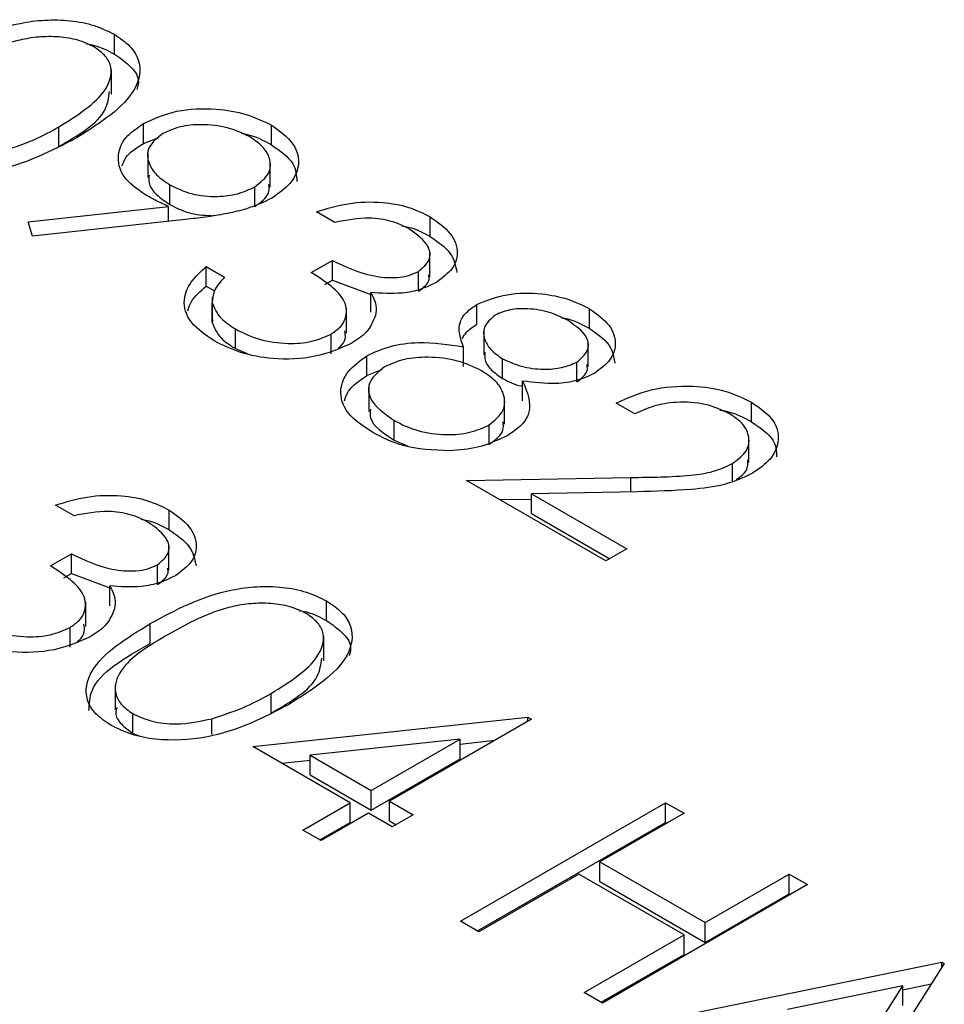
# Model space of a CAD drawing. Header units: inches. Extents: x 1802 to 2468, y -253 to -72.
# Tile 466 of 570: x 2222.97 to 2223.353, y -87.32 to -86.912. Entities that reach past the tile are written whole.
import ezdxf

# ---------------------------------------------------------------- set-up
doc = ezdxf.new("R2010")
doc.units = ezdxf.units.IN
doc.header["$LTSCALE"] = 0.5
doc.header["$MEASUREMENT"] = 0
doc.layers.add('DST-M-S', color=53, linetype='Continuous')

msp = doc.modelspace()

# ---------------------------------------------------------------- linework, layer by layer
at = {"layer": 'DST-M-S', "linetype": 'Continuous', "lineweight": 25}
for p, q in [((2223.00957, -86.92661), (2223.00957, -86.91844)), ((2223.00835, -86.94324), (2223.00835, -86.93303)), ((2223.02157, -86.96354), (2223.02157, -86.95538)), ((2223.07457, -86.96413), (2223.07457, -86.95597)), ((2222.98664, -86.96487), (2222.98664, -86.9567)), ((2223.02157, -86.96354), (2223.02798, -86.96118)), ((2223.02338, -86.96745), (2223.02338, -86.97765)), ((2223.07408, -86.98166), (2223.07408, -86.97146)), ((2223.03253, -86.98885), (2223.03253, -86.98068)), ((2223.06768, -86.98967), (2223.06768, -86.98151)), ((2222.97391, -86.99596), (2223.03199, -86.98967)), ((2223.03199, -86.99582), (2223.03199, -86.98967)), ((2223.10086, -86.99627), (2223.09325, -86.99187)), ((2222.97576, -87.00192), (2222.97391, -86.99596)), ((2223.0401, -86.99494), (2222.97576, -87.00192)), ((2223.14026, -87.00206), (2223.14026, -86.99389)), ((2223.14006, -87.01896), (2223.14006, -87.00875)), ((2223.09107, -87.01699), (2223.09978, -87.01197)), ((2223.09978, -87.02013), (2223.09978, -87.01197)), ((2223.04756, -87.01448), (2223.05517, -87.01888)), ((2223.04756, -87.02264), (2223.04756, -87.01448)), ((2223.13542, -87.02468), (2223.13542, -87.01651)), ((2223.09667, -87.02192), (2223.09978, -87.02013)), ((2223.09978, -87.02013), (2223.11563, -87.02609)), ((2223.04756, -87.02264), (2223.05097, -87.02462)), ((2223.11563, -87.03345), (2223.11563, -87.02528)), ((2223.05001, -87.02734), (2223.05001, -87.03755)), ((2223.05009, -87.03765), (2223.05009, -87.02948)), ((2223.10568, -87.0421), (2223.10568, -87.03189)), ((2223.15959, -87.03835), (2223.15959, -87.03019)), ((2223.20623, -87.04014), (2223.20623, -87.03198)), ((2223.05029, -87.03654), (2223.05009, -87.03765)), ((2223.05968, -87.04848), (2223.05968, -87.04032)), ((2223.16245, -87.04078), (2223.16245, -87.05099)), ((2223.09923, -87.05059), (2223.09923, -87.04243)), ((2223.20558, -87.05602), (2223.20558, -87.04581)), ((2223.05968, -87.04848), (2223.06451, -87.05055)), ((2223.154, -87.05589), (2223.154, -87.04772)), ((2223.114, -87.05965), (2223.114, -87.05148)), ((2223.17021, -87.0608), (2223.17021, -87.05263)), ((2223.114, -87.05965), (2223.1203, -87.05712)), ((2223.20098, -87.06219), (2223.20098, -87.05402)), ((2223.17851, -87.07004), (2223.17851, -87.06187)), ((2223.1148, -87.06427), (2223.1148, -87.07448)), ((2223.17099, -87.07972), (2223.17099, -87.06952)), ((2223.22488, -87.0754), (2223.21726, -87.071)), ((2223.27322, -87.07881), (2223.27322, -87.07065)), ((2223.12531, -87.08637), (2223.12531, -87.0782)), ((2223.16459, -87.08822), (2223.16459, -87.08006)), ((2223.12531, -87.08637), (2223.13104, -87.0888)), ((2223.27213, -87.09556), (2223.27213, -87.08535)), ((2223.26533, -87.10331), (2223.26533, -87.096)), ((2223.15526, -87.10303), (2223.22328, -87.10175)), ((2223.22328, -87.10772), (2223.22328, -87.10175)), ((2223.21291, -87.13631), (2223.15526, -87.10303)), ((2223.16896, -87.11094), (2223.18213, -87.11069)), ((2223.22602, -87.10767), (2223.18213, -87.10849)), ((2223.18213, -87.10849), (2223.22162, -87.13129)), ((2223.18213, -87.11666), (2223.18213, -87.10849)), ((2222.99289, -87.11763), (2222.98528, -87.11323)), ((2223.03229, -87.12342), (2223.03229, -87.11525)), ((2223.18213, -87.11666), (2223.21454, -87.13537)), ((2223.03209, -87.14032), (2223.03209, -87.13011)), ((2223.22162, -87.13129), (2223.21291, -87.13631)), ((2222.9831, -87.13835), (2222.99181, -87.13333)), ((2222.99181, -87.14149), (2222.99181, -87.13333)), ((2223.02745, -87.14604), (2223.02745, -87.13787)), ((2222.9887, -87.14329), (2222.99181, -87.14149)), ((2222.99181, -87.14149), (2223.00766, -87.14745)), ((2223.00766, -87.15481), (2223.00766, -87.14665)), ((2222.99771, -87.16346), (2222.99771, -87.15325)), ((2223.09741, -87.16101), (2223.09741, -87.15285)), ((2222.99126, -87.17195), (2222.99126, -87.16379)), ((2223.02441, -87.1704), (2223.02441, -87.16224)), ((2223.0962, -87.17764), (2223.0962, -87.16744)), ((2223.00984, -87.18772), (2223.00984, -87.19793)), ((2223.07448, -87.19927), (2223.07448, -87.19111)), ((2223.01717, -87.20763), (2223.01717, -87.19947)), ((2223.04994, -87.20817), (2223.04994, -87.20157)), ((2223.06687, -87.21309), (2223.18063, -87.20089)), ((2223.18218, -87.20178), (2223.12344, -87.23569)), ((2223.18063, -87.20089), (2223.18218, -87.20178)), ((2223.18063, -87.20268), (2223.18063, -87.20089)), ((2223.01717, -87.20763), (2223.01984, -87.20865)), ((2223.15267, -87.21002), (2223.09053, -87.2167)), ((2223.11582, -87.2313), (2223.15267, -87.21002)), ((2223.15267, -87.21819), (2223.15267, -87.21002)), ((2223.15267, -87.21205), (2223.16706, -87.21051)), ((2223.10712, -87.23632), (2223.06687, -87.21309)), ((2223.09053, -87.2167), (2223.11582, -87.2313)), ((2223.09053, -87.22486), (2223.09053, -87.2167)), ((2223.0788, -87.21997), (2223.09053, -87.21871)), ((2223.11582, -87.23946), (2223.15267, -87.21819)), ((2223.09053, -87.22486), (2223.11582, -87.23946)), ((2223.11582, -87.23946), (2223.11582, -87.2313)), ((2223.08754, -87.24763), (2223.10712, -87.23632)), ((2223.10712, -87.24449), (2223.10712, -87.23632)), ((2223.12344, -87.23569), (2223.13323, -87.24135)), ((2223.12344, -87.24386), (2223.12344, -87.23569)), ((2223.15281, -87.28531), (2223.23766, -87.23632)), ((2223.23766, -87.23632), (2223.24528, -87.24072)), ((2223.23766, -87.24449), (2223.23766, -87.23632)), ((2223.11473, -87.24072), (2223.09515, -87.25202)), ((2223.12452, -87.24637), (2223.11473, -87.24072)), ((2223.13323, -87.24135), (2223.12452, -87.24637)), ((2223.24528, -87.24072), (2223.21046, -87.26081)), ((2223.09461, -87.25171), (2223.10712, -87.24449)), ((2223.12344, -87.24386), (2223.12615, -87.24543)), ((2223.15988, -87.28939), (2223.23766, -87.24449)), ((2223.23766, -87.24449), (2223.2382, -87.2448)), ((2223.09515, -87.25202), (2223.08754, -87.24763)), ((2223.21046, -87.26081), (2223.25398, -87.28593)), ((2223.21046, -87.26898), (2223.21046, -87.26081)), ((2223.20176, -87.26584), (2223.16042, -87.2897)), ((2223.24528, -87.29096), (2223.20176, -87.26584)), ((2223.21046, -87.26898), (2223.25398, -87.2941)), ((2223.25398, -87.28593), (2223.28879, -87.26584)), ((2223.28879, -87.26584), (2223.29641, -87.27023)), ((2223.28879, -87.274), (2223.28879, -87.26584)), ((2223.29641, -87.27023), (2223.21155, -87.31922)), ((2223.25398, -87.2941), (2223.28879, -87.274)), ((2223.28879, -87.274), (2223.28933, -87.27432)), ((2223.16042, -87.2897), (2223.15281, -87.28531)), ((2223.25398, -87.2941), (2223.25398, -87.28593)), ((2223.20394, -87.31482), (2223.24528, -87.29096)), ((2223.24528, -87.29912), (2223.24528, -87.29096)), ((2223.21101, -87.31891), (2223.24528, -87.29912)), ((2223.22678, -87.32801), (2223.35189, -87.30226)), ((2223.35189, -87.30226), (2223.35297, -87.30289)), ((2223.35189, -87.3046), (2223.35189, -87.30226)), ((2223.35297, -87.30289), (2223.30728, -87.37448)), ((2223.33581, -87.31208), (2223.28803, -87.32192)), ((2223.31835, -87.33942), (2223.33581, -87.31208)), ((2223.33581, -87.31374), (2223.3476, -87.31131)), ((2223.33581, -87.32024), (2223.33581, -87.31208)), ((2223.21155, -87.31922), (2223.20394, -87.31482))]:
    msp.add_line(p, q, dxfattribs=at)
for points, knots in [([(2222.93656, -86.92783), (2222.94702, -86.92217), (2222.96011, -86.91509), (2222.98077, -86.9123), (2222.99134, -86.91255), (2223.00152, -86.9145), (2223.00689, -86.91713), (2223.00957, -86.91844)], [0, 0, 0, 0, 0.498702, 0.624177, 0.749467, 0.874745, 1, 1, 1, 1]), ([(2223.00112, -86.92361), (2222.99898, -86.9226), (2222.9947, -86.92058), (2222.98656, -86.91933), (2222.97827, -86.91936), (2222.96232, -86.92208), (2222.95226, -86.92771), (2222.94421, -86.93221)], [0, 0, 0, 0, 0.125139, 0.250418, 0.375519, 0.500847, 1, 1, 1, 1]), ([(2223.00957, -86.91844), (2223.01187, -86.92), (2223.01646, -86.92311), (2223.02114, -86.93093), (2223.01845, -86.94572), (2223.00391, -86.95496), (2222.99422, -86.96112)], [0, 0, 0, 0, 0.1256, 0.251197, 0.500581, 1, 1, 1, 1]), ([(2222.98664, -86.9567), (2222.9942, -86.95197), (2223.00553, -86.94489), (2223.00926, -86.93357), (2223.00633, -86.92733), (2223.00286, -86.92485), (2223.00112, -86.92361)], [0, 0, 0, 0, 0.500072, 0.749021, 0.874598, 1, 1, 1, 1]), ([(2222.99808, -86.92237), (2222.99913, -86.92256), (2223.00353, -86.92335), (2223.00696, -86.9252), (2223.00957, -86.92661)], [0, 0, 0, 0, 0.237776, 1, 1, 1, 1]), ([(2223.00957, -86.92661), (2223.01181, -86.92816), (2223.01629, -86.93128), (2223.02016, -86.93651), (2223.01928, -86.93988), (2223.01893, -86.94123)], [0, 0, 0, 0, 0.375879, 0.751748, 1, 1, 1, 1]), ([(2222.98664, -86.96487), (2222.99469, -86.96015), (2223.00592, -86.95357), (2223.00724, -86.94467), (2223.00761, -86.94215)], [0, 0, 0, 0, 0.717337, 1, 1, 1, 1]), ([(2223.02157, -86.95538), (2223.02595, -86.95338), (2223.03471, -86.94939), (2223.05072, -86.94881), (2223.06451, -86.95114), (2223.07122, -86.95436), (2223.07457, -86.95597)], [0, 0, 0, 0, 0.279538, 0.558851, 0.779452, 1, 1, 1, 1]), ([(2223.02242, -86.98489), (2223.01905, -86.98248), (2223.0123, -86.97765), (2223.01044, -86.96885), (2223.01344, -86.96097), (2223.01886, -86.95724), (2223.02157, -86.95538)], [0, 0, 0, 0, 0.2798143, 0.5594885, 0.7796351, 1, 1, 1, 1]), ([(2223.06547, -86.96077), (2223.06257, -86.95939), (2223.05677, -86.95663), (2223.04627, -86.95551), (2223.03653, -86.95632), (2223.03192, -86.95846), (2223.02961, -86.95953)], [0, 0, 0, 0, 0.280092, 0.560011, 0.780131, 1, 1, 1, 1]), ([(2223.07457, -86.95597), (2223.07797, -86.95846), (2223.08477, -86.96343), (2223.0866, -86.97248), (2223.08295, -86.98043), (2223.07751, -86.98428), (2223.07479, -86.9862)], [0, 0, 0, 0, 0.27973, 0.559163, 0.779612, 1, 1, 1, 1]), ([(2222.96209, -86.96716), (2222.96709, -86.96553), (2222.97601, -86.96261), (2222.98339, -86.95851), (2222.98664, -86.9567)], [0, 0, 0, 0, 0.559599, 1, 1, 1, 1]), ([(2223.02961, -86.95953), (2223.02734, -86.96134), (2223.02279, -86.96496), (2223.02329, -86.97138), (2223.02659, -86.97675), (2223.03055, -86.97937), (2223.03253, -86.98068)], [0, 0, 0, 0, 0.278472, 0.558424, 0.779098, 1, 1, 1, 1]), ([(2223.06203, -86.95939), (2223.06272, -86.9595), (2223.06758, -86.9603), (2223.07134, -86.96236), (2223.07457, -86.96413)], [0, 0, 0, 0, 0.141973, 1, 1, 1, 1]), ([(2222.99422, -86.96112), (2222.98356, -86.96672), (2222.96758, -86.97513), (2222.94198, -86.97659), (2222.92846, -86.97391), (2222.92306, -86.97126), (2222.92036, -86.96994)], [0, 0, 0, 0, 0.499407, 0.748743, 0.874372, 1, 1, 1, 1]), ([(2223.01283, -86.97291), (2223.01321, -86.97171), (2223.01437, -86.96812), (2223.01869, -86.96538), (2223.02157, -86.96354)], [0, 0, 0, 0, 0.333113, 1, 1, 1, 1]), ([(2223.06768, -86.98151), (2223.06994, -86.97975), (2223.07445, -86.97623), (2223.07429, -86.96995), (2223.07128, -86.96463), (2223.06741, -86.96205), (2223.06547, -86.96077)], [0, 0, 0, 0, 0.278722, 0.558569, 0.779171, 1, 1, 1, 1]), ([(2223.07457, -86.96413), (2223.07813, -86.96661), (2223.08452, -86.97106), (2223.08494, -86.97679), (2223.08513, -86.97932)], [0, 0, 0, 0, 0.5580383, 1, 1, 1, 1]), ([(2223.02398, -86.97664), (2223.02385, -86.97773), (2223.02352, -86.98056), (2223.02671, -86.98493), (2223.03059, -86.98754), (2223.03253, -86.98885)], [0, 0, 0, 0, 0.240625, 0.620116, 1, 1, 1, 1]), ([(2223.06768, -86.98967), (2223.07012, -86.98793), (2223.07389, -86.98522), (2223.0736, -86.98184), (2223.07349, -86.98063)], [0, 0, 0, 0, 0.644262, 1, 1, 1, 1]), ([(2223.03253, -86.98068), (2223.03536, -86.98207), (2223.04101, -86.98485), (2223.05148, -86.98586), (2223.06095, -86.98472), (2223.06544, -86.98258), (2223.06768, -86.98151)], [0, 0, 0, 0, 0.280319, 0.55953, 0.779753, 1, 1, 1, 1]), ([(2223.03199, -86.98967), (2223.03013, -86.98883), (2223.02681, -86.98732), (2223.02376, -86.98564), (2223.02242, -86.98489)], [0, 0, 0, 0, 0.559944, 1, 1, 1, 1]), ([(2223.07479, -86.9862), (2223.0714, -86.9878), (2223.06582, -86.99043), (2223.0565, -86.9926), (2223.04839, -86.99397), (2223.04286, -86.99462), (2223.0401, -86.99494)], [0, 0, 0, 0, 0.339295, 0.559425, 0.779695, 1, 1, 1, 1]), ([(2223.09325, -86.99187), (2223.09749, -86.99055), (2223.10596, -86.98792), (2223.11965, -86.9875), (2223.13164, -86.98963), (2223.13739, -86.99247), (2223.14026, -86.99389)], [0, 0, 0, 0, 0.280288, 0.55968, 0.779747, 1, 1, 1, 1]), ([(2223.03253, -86.98885), (2223.03535, -86.99029), (2223.04061, -86.99298), (2223.04756, -86.99333), (2223.05077, -86.99349)], [0, 0, 0, 0, 0.537306, 1, 1, 1, 1]), ([(2223.13166, -86.99898), (2223.12928, -86.9978), (2223.12452, -86.99546), (2223.11327, -86.99386), (2223.10557, -86.99535), (2223.10086, -86.99627)], [0, 0, 0, 0, 0.280636, 0.560364, 1, 1, 1, 1]), ([(2223.14026, -86.99389), (2223.14333, -86.99609), (2223.14946, -87.00048), (2223.15223, -87.00837), (2223.15005, -87.01566), (2223.14535, -87.01917), (2223.143, -87.02093)], [0, 0, 0, 0, 0.280085, 0.5598683, 0.7800992, 1, 1, 1, 1]), ([(2223.12857, -86.99768), (2223.12948, -86.99783), (2223.134, -86.99859), (2223.13748, -87.00052), (2223.14026, -87.00206)], [0, 0, 0, 0, 0.199798, 1, 1, 1, 1]), ([(2223.13542, -87.01651), (2223.13721, -87.01498), (2223.14081, -87.01191), (2223.13981, -87.00498), (2223.13475, -87.00125), (2223.13166, -86.99898)], [0, 0, 0, 0, 0.278859, 0.5600742, 1, 1, 1, 1]), ([(2223.14026, -87.00206), (2223.14342, -87.00425), (2223.14965, -87.00858), (2223.15078, -87.01417), (2223.15133, -87.01692)], [0, 0, 0, 0, 0.50696, 1, 1, 1, 1]), ([(2223.09978, -87.01197), (2223.10501, -87.01448), (2223.11287, -87.01824), (2223.12487, -87.01943), (2223.1315, -87.01838), (2223.13411, -87.01713), (2223.13542, -87.01651)], [0, 0, 0, 0, 0.499418, 0.749016, 0.874544, 1, 1, 1, 1]), ([(2223.05084, -87.04526), (2223.04729, -87.04282), (2223.04019, -87.03794), (2223.03752, -87.02887), (2223.04076, -87.02084), (2223.04529, -87.0166), (2223.04756, -87.01448)], [0, 0, 0, 0, 0.279886, 0.558979, 0.779263, 1, 1, 1, 1]), ([(2223.09923, -87.04243), (2223.10059, -87.0415), (2223.1033, -87.03965), (2223.10601, -87.03503), (2223.10542, -87.02626), (2223.09681, -87.0207), (2223.09107, -87.01699)], [0, 0, 0, 0, 0.125587, 0.251191, 0.500605, 1, 1, 1, 1]), ([(2223.05517, -87.01888), (2223.05348, -87.02075), (2223.05047, -87.02409), (2223.05021, -87.02784), (2223.05009, -87.02948)], [0, 0, 0, 0, 0.560694, 1, 1, 1, 1]), ([(2223.143, -87.02093), (2223.1409, -87.02198), (2223.13671, -87.02408), (2223.12714, -87.02608), (2223.11999, -87.02558), (2223.11563, -87.02528)], [0, 0, 0, 0, 0.280508, 0.560792, 1, 1, 1, 1]), ([(2223.13542, -87.02468), (2223.13745, -87.02315), (2223.14022, -87.02109), (2223.13973, -87.0186), (2223.1396, -87.01795)], [0, 0, 0, 0, 0.735871, 1, 1, 1, 1]), ([(2223.03998, -87.03278), (2223.04036, -87.03156), (2223.0415, -87.02788), (2223.04513, -87.02474), (2223.04756, -87.02264)], [0, 0, 0, 0, 0.331479, 1, 1, 1, 1]), ([(2223.11563, -87.02528), (2223.11658, -87.02702), (2223.11827, -87.03012), (2223.1178, -87.03335), (2223.11759, -87.03477)], [0, 0, 0, 0, 0.5597945, 1, 1, 1, 1]), ([(2223.15959, -87.03019), (2223.16359, -87.02858), (2223.1716, -87.02534), (2223.18565, -87.02532), (2223.19752, -87.02769), (2223.20333, -87.03055), (2223.20623, -87.03198)], [0, 0, 0, 0, 0.278806, 0.558457, 0.77916, 1, 1, 1, 1]), ([(2223.05009, -87.02948), (2223.051, -87.03177), (2223.05264, -87.03587), (2223.05752, -87.03895), (2223.05968, -87.04032)], [0, 0, 0, 0, 0.558748, 1, 1, 1, 1]), ([(2223.154, -87.04772), (2223.15277, -87.04423), (2223.15106, -87.03934), (2223.15497, -87.03336), (2223.15805, -87.03124), (2223.15959, -87.03019)], [0, 0, 0, 0, 0.557752, 0.778932, 1, 1, 1, 1]), ([(2223.1971, -87.03675), (2223.19472, -87.03555), (2223.18997, -87.03316), (2223.18138, -87.03181), (2223.17305, -87.03204), (2223.16907, -87.03378), (2223.16709, -87.03465)], [0, 0, 0, 0, 0.280651, 0.560566, 0.78062, 1, 1, 1, 1]), ([(2223.20623, -87.03198), (2223.20924, -87.03414), (2223.21526, -87.03848), (2223.2176, -87.04629), (2223.2153, -87.05343), (2223.21064, -87.05687), (2223.20831, -87.05859)], [0, 0, 0, 0, 0.279929, 0.559623, 0.779946, 1, 1, 1, 1]), ([(2223.05009, -87.03765), (2223.051, -87.03994), (2223.05264, -87.04403), (2223.05752, -87.04712), (2223.05968, -87.04848)], [0, 0, 0, 0, 0.558748, 1, 1, 1, 1]), ([(2223.11759, -87.03477), (2223.11662, -87.03721), (2223.11489, -87.04157), (2223.10981, -87.04492), (2223.10758, -87.0464)], [0, 0, 0, 0, 0.559419, 1, 1, 1, 1]), ([(2223.16709, -87.03465), (2223.16531, -87.03623), (2223.16175, -87.03938), (2223.16252, -87.04476), (2223.16523, -87.0493), (2223.16855, -87.05152), (2223.17021, -87.05263)], [0, 0, 0, 0, 0.277721, 0.558224, 0.779072, 1, 1, 1, 1]), ([(2223.19464, -87.03569), (2223.19549, -87.03585), (2223.19995, -87.03669), (2223.20342, -87.0386), (2223.20623, -87.04014)], [0, 0, 0, 0, 0.190359, 1, 1, 1, 1]), ([(2223.20098, -87.05402), (2223.20271, -87.0525), (2223.20617, -87.04945), (2223.20556, -87.04259), (2223.20031, -87.03897), (2223.1971, -87.03675)], [0, 0, 0, 0, 0.278971, 0.559919, 1, 1, 1, 1]), ([(2223.05968, -87.04032), (2223.06282, -87.0419), (2223.06908, -87.04507), (2223.0806, -87.04663), (2223.09147, -87.04592), (2223.09664, -87.04359), (2223.09923, -87.04243)], [0, 0, 0, 0, 0.280599, 0.560151, 0.780303, 1, 1, 1, 1]), ([(2223.10221, -87.04828), (2223.10247, -87.04809), (2223.104, -87.04695), (2223.10549, -87.04444), (2223.10509, -87.04216), (2223.10491, -87.04109)], [0, 0, 0, 0, 0.095862, 0.573701, 1, 1, 1, 1]), ([(2223.15358, -87.04426), (2223.15408, -87.04337), (2223.15531, -87.04115), (2223.15799, -87.0394), (2223.15959, -87.03835)], [0, 0, 0, 0, 0.403371, 1, 1, 1, 1]), ([(2223.20623, -87.04014), (2223.20934, -87.04231), (2223.21534, -87.04648), (2223.21621, -87.05188), (2223.21662, -87.05447)], [0, 0, 0, 0, 0.518201, 1, 1, 1, 1]), ([(2223.10758, -87.0464), (2223.1028, -87.04845), (2223.09325, -87.05256), (2223.07614, -87.05324), (2223.06146, -87.05051), (2223.05438, -87.04701), (2223.05084, -87.04526)], [0, 0, 0, 0, 0.279304, 0.5588383, 0.779277, 1, 1, 1, 1]), ([(2223.114, -87.05148), (2223.11712, -87.05001), (2223.12334, -87.04706), (2223.13784, -87.04527), (2223.14787, -87.04679), (2223.154, -87.04772)], [0, 0, 0, 0, 0.279987, 0.559901, 1, 1, 1, 1]), ([(2223.11652, -87.08318), (2223.11267, -87.08066), (2223.10499, -87.07564), (2223.10231, -87.06615), (2223.10552, -87.05764), (2223.11117, -87.05354), (2223.114, -87.05148)], [0, 0, 0, 0, 0.280545, 0.559269, 0.779816, 1, 1, 1, 1]), ([(2223.1617, -87.05776), (2223.15846, -87.05619), (2223.15199, -87.05304), (2223.14022, -87.05173), (2223.12924, -87.05248), (2223.12398, -87.05484), (2223.12136, -87.05603)], [0, 0, 0, 0, 0.280283, 0.560138, 0.780298, 1, 1, 1, 1]), ([(2223.16288, -87.04996), (2223.16281, -87.05106), (2223.16264, -87.05362), (2223.16531, -87.05747), (2223.16858, -87.05969), (2223.17021, -87.0608)], [0, 0, 0, 0, 0.27321, 0.636539, 1, 1, 1, 1]), ([(2223.17021, -87.05263), (2223.1727, -87.05379), (2223.17768, -87.05611), (2223.18657, -87.05727), (2223.19488, -87.05659), (2223.19895, -87.05488), (2223.20098, -87.05402)], [0, 0, 0, 0, 0.280237, 0.560145, 0.780435, 1, 1, 1, 1]), ([(2223.12136, -87.05603), (2223.11901, -87.05794), (2223.1143, -87.06176), (2223.11467, -87.0706), (2223.12127, -87.07532), (2223.12531, -87.0782)], [0, 0, 0, 0, 0.279833, 0.560198, 1, 1, 1, 1]), ([(2223.16459, -87.08006), (2223.16691, -87.07814), (2223.17156, -87.0743), (2223.17113, -87.0676), (2223.16792, -87.0619), (2223.16377, -87.05914), (2223.1617, -87.05776)], [0, 0, 0, 0, 0.278303, 0.558509, 0.779146, 1, 1, 1, 1]), ([(2223.20098, -87.06219), (2223.20291, -87.06067), (2223.20571, -87.05846), (2223.20523, -87.05583), (2223.20508, -87.055)], [0, 0, 0, 0, 0.687732, 1, 1, 1, 1]), ([(2223.1048, -87.07009), (2223.10521, -87.06872), (2223.1064, -87.06476), (2223.111, -87.06167), (2223.114, -87.05965)], [0, 0, 0, 0, 0.346375, 1, 1, 1, 1]), ([(2223.17021, -87.0608), (2223.17259, -87.06213), (2223.1751, -87.06353), (2223.17835, -87.06395), (2223.17851, -87.06397)], [0, 0, 0, 0, 0.95106, 1, 1, 1, 1]), ([(2223.17851, -87.06187), (2223.1804, -87.06633), (2223.18305, -87.07255), (2223.17836, -87.08033), (2223.17436, -87.08302), (2223.17236, -87.08436)], [0, 0, 0, 0, 0.558271, 0.779089, 1, 1, 1, 1]), ([(2223.20831, -87.05859), (2223.206, -87.0597), (2223.20139, -87.06192), (2223.19068, -87.06346), (2223.18312, -87.06247), (2223.17851, -87.06187)], [0, 0, 0, 0, 0.280159, 0.560243, 1, 1, 1, 1]), ([(2223.21726, -87.071), (2223.22188, -87.0689), (2223.23111, -87.06472), (2223.24778, -87.06345), (2223.26265, -87.06551), (2223.2697, -87.06893), (2223.27322, -87.07065)], [0, 0, 0, 0, 0.280029, 0.559515, 0.779668, 1, 1, 1, 1]), ([(2223.11555, -87.07346), (2223.11542, -87.0747), (2223.11491, -87.07961), (2223.12086, -87.08348), (2223.12531, -87.08637)], [0, 0, 0, 0, 0.2520265, 1, 1, 1, 1]), ([(2223.26413, -87.07544), (2223.26093, -87.07394), (2223.25455, -87.07094), (2223.24271, -87.07022), (2223.23254, -87.07201), (2223.22744, -87.07427), (2223.22488, -87.0754)], [0, 0, 0, 0, 0.279699, 0.558847, 0.779176, 1, 1, 1, 1]), ([(2223.26014, -87.07391), (2223.26081, -87.074), (2223.26593, -87.0747), (2223.26983, -87.0769), (2223.27322, -87.07881)], [0, 0, 0, 0, 0.131317, 1, 1, 1, 1]), ([(2223.27322, -87.07065), (2223.27665, -87.07303), (2223.2835, -87.07781), (2223.28499, -87.08664), (2223.2817, -87.09442), (2223.27632, -87.09814), (2223.27363, -87.10001)], [0, 0, 0, 0, 0.2798903, 0.5592237, 0.7795824, 1, 1, 1, 1]), ([(2223.12531, -87.0782), (2223.12843, -87.07977), (2223.13466, -87.08291), (2223.14616, -87.0844), (2223.1569, -87.08354), (2223.16203, -87.08122), (2223.16459, -87.08006)], [0, 0, 0, 0, 0.280602, 0.559962, 0.78018, 1, 1, 1, 1]), ([(2223.26533, -87.096), (2223.2676, -87.09428), (2223.27214, -87.09084), (2223.27251, -87.08464), (2223.26985, -87.07929), (2223.26603, -87.07673), (2223.26413, -87.07544)], [0, 0, 0, 0, 0.279126, 0.558978, 0.77935, 1, 1, 1, 1]), ([(2223.16459, -87.08822), (2223.16711, -87.08632), (2223.17093, -87.08344), (2223.17054, -87.0799), (2223.1704, -87.0787)], [0, 0, 0, 0, 0.658566, 1, 1, 1, 1]), ([(2223.27322, -87.07881), (2223.27681, -87.08119), (2223.28312, -87.08537), (2223.28346, -87.09085), (2223.2836, -87.09321)], [0, 0, 0, 0, 0.569414, 1, 1, 1, 1]), ([(2223.14835, -87.0908), (2223.14159, -87.09048), (2223.12945, -87.08991), (2223.12048, -87.08524), (2223.11652, -87.08318)], [0, 0, 0, 0, 0.557758, 1, 1, 1, 1]), ([(2223.17236, -87.08436), (2223.1684, -87.08625), (2223.16134, -87.08963), (2223.15233, -87.09044), (2223.14835, -87.0908)], [0, 0, 0, 0, 0.559346, 1, 1, 1, 1]), ([(2223.26691, -87.10268), (2223.26861, -87.10143), (2223.27187, -87.09902), (2223.2717, -87.09598), (2223.27162, -87.09452)], [0, 0, 0, 0, 0.5193613, 1, 1, 1, 1]), ([(2223.22328, -87.10175), (2223.23154, -87.10168), (2223.24304, -87.10159), (2223.25772, -87.09961), (2223.2628, -87.0972), (2223.26533, -87.096)], [0, 0, 0, 0, 0.560717, 0.780532, 1, 1, 1, 1]), ([(2223.27363, -87.10001), (2223.26992, -87.10175), (2223.26249, -87.10524), (2223.24553, -87.1072), (2223.23342, -87.10749), (2223.22602, -87.10767)], [0, 0, 0, 0, 0.279288, 0.559154, 1, 1, 1, 1]), ([(2222.98528, -87.11323), (2222.98952, -87.11191), (2222.99799, -87.10928), (2223.01168, -87.10886), (2223.02367, -87.111), (2223.02942, -87.11383), (2223.03229, -87.11525)], [0, 0, 0, 0, 0.280288, 0.55968, 0.779747, 1, 1, 1, 1]), ([(2223.02369, -87.12034), (2223.02131, -87.11916), (2223.01655, -87.11682), (2223.0053, -87.11522), (2222.9976, -87.11672), (2222.99289, -87.11763)], [0, 0, 0, 0, 0.280636, 0.5603644, 1, 1, 1, 1]), ([(2223.0206, -87.11904), (2223.02151, -87.11919), (2223.02603, -87.11995), (2223.02951, -87.12188), (2223.03229, -87.12342)], [0, 0, 0, 0, 0.199798, 1, 1, 1, 1]), ([(2223.03229, -87.11525), (2223.03536, -87.11745), (2223.04149, -87.12184), (2223.04426, -87.12973), (2223.04208, -87.13702), (2223.03738, -87.14053), (2223.03503, -87.14229)], [0, 0, 0, 0, 0.280085, 0.559868, 0.780099, 1, 1, 1, 1]), ([(2223.02745, -87.13787), (2223.02924, -87.13634), (2223.03284, -87.13327), (2223.03184, -87.12635), (2223.02678, -87.12261), (2223.02369, -87.12034)], [0, 0, 0, 0, 0.278859, 0.560074, 1, 1, 1, 1]), ([(2223.03229, -87.12342), (2223.03545, -87.12561), (2223.04168, -87.12994), (2223.04281, -87.13553), (2223.04336, -87.13828)], [0, 0, 0, 0, 0.50696, 1, 1, 1, 1]), ([(2222.99181, -87.13333), (2222.99704, -87.13584), (2223.0049, -87.13961), (2223.0169, -87.14079), (2223.02353, -87.13974), (2223.02614, -87.1385), (2223.02745, -87.13787)], [0, 0, 0, 0, 0.499418, 0.749016, 0.874544, 1, 1, 1, 1]), ([(2222.99126, -87.16379), (2222.99262, -87.16286), (2222.99533, -87.16101), (2222.99804, -87.1564), (2222.99745, -87.14762), (2222.98884, -87.14206), (2222.9831, -87.13835)], [0, 0, 0, 0, 0.125587, 0.251191, 0.500605, 1, 1, 1, 1]), ([(2223.02745, -87.14604), (2223.02949, -87.14452), (2223.03225, -87.14245), (2223.03176, -87.13997), (2223.03163, -87.13931)], [0, 0, 0, 0, 0.7358714, 1, 1, 1, 1]), ([(2223.03503, -87.14229), (2223.03293, -87.14334), (2223.02874, -87.14544), (2223.01917, -87.14744), (2223.01202, -87.14695), (2223.00766, -87.14665)], [0, 0, 0, 0, 0.280508, 0.560792, 1, 1, 1, 1]), ([(2223.00766, -87.14665), (2223.00861, -87.14838), (2223.0103, -87.15148), (2223.00983, -87.15471), (2223.00962, -87.15613)], [0, 0, 0, 0, 0.559795, 1, 1, 1, 1]), ([(2223.02441, -87.16224), (2223.03487, -87.15658), (2223.04796, -87.14949), (2223.06861, -87.1467), (2223.07918, -87.14696), (2223.08937, -87.1489), (2223.09473, -87.15153), (2223.09741, -87.15285)], [0, 0, 0, 0, 0.498702, 0.624177, 0.749467, 0.874745, 1, 1, 1, 1]), ([(2223.08896, -87.15802), (2223.08683, -87.15701), (2223.08254, -87.15498), (2223.0744, -87.15373), (2223.06611, -87.15376), (2223.05016, -87.15648), (2223.0401, -87.16211), (2223.03206, -87.16661)], [0, 0, 0, 0, 0.125139, 0.250418, 0.375519, 0.500847, 1, 1, 1, 1]), ([(2223.09741, -87.15285), (2223.09971, -87.1544), (2223.10431, -87.15752), (2223.10898, -87.16533), (2223.10629, -87.18012), (2223.09176, -87.18936), (2223.08206, -87.19552)], [0, 0, 0, 0, 0.1256, 0.251197, 0.500581, 1, 1, 1, 1]), ([(2223.00962, -87.15613), (2223.00865, -87.15857), (2223.00692, -87.16293), (2223.00184, -87.16628), (2222.99961, -87.16776)], [0, 0, 0, 0, 0.559419, 1, 1, 1, 1]), ([(2223.07448, -87.19111), (2223.08205, -87.18638), (2223.09338, -87.17929), (2223.0971, -87.16797), (2223.09418, -87.16174), (2223.0907, -87.15926), (2223.08896, -87.15802)], [0, 0, 0, 0, 0.5000715, 0.7490206, 0.8745985, 1, 1, 1, 1]), ([(2223.08593, -87.15678), (2223.08697, -87.15697), (2223.09137, -87.15775), (2223.0948, -87.1596), (2223.09741, -87.16101)], [0, 0, 0, 0, 0.237776, 1, 1, 1, 1]), ([(2222.95171, -87.16168), (2222.95485, -87.16326), (2222.96111, -87.16643), (2222.97263, -87.16799), (2222.9835, -87.16729), (2222.98867, -87.16495), (2222.99126, -87.16379)], [0, 0, 0, 0, 0.280599, 0.560151, 0.780303, 1, 1, 1, 1]), ([(2222.99424, -87.16964), (2222.9945, -87.16945), (2222.99603, -87.16831), (2222.99752, -87.1658), (2222.99712, -87.16352), (2222.99694, -87.16245)], [0, 0, 0, 0, 0.095862, 0.573701, 1, 1, 1, 1]), ([(2223.00821, -87.20434), (2223.00593, -87.2028), (2223.00138, -87.19971), (2222.99682, -87.19194), (2222.99993, -87.17727), (2223.01461, -87.16826), (2223.02441, -87.16224)], [0, 0, 0, 0, 0.125551, 0.25109, 0.50025, 1, 1, 1, 1]), ([(2223.09741, -87.16101), (2223.09965, -87.16257), (2223.10414, -87.16568), (2223.108, -87.17091), (2223.10712, -87.17429), (2223.10677, -87.17563)], [0, 0, 0, 0, 0.375879, 0.751748, 1, 1, 1, 1]), ([(2222.99961, -87.16776), (2222.99483, -87.16981), (2222.98528, -87.17392), (2222.96817, -87.17461), (2222.95349, -87.17187), (2222.94641, -87.16837), (2222.94287, -87.16662)], [0, 0, 0, 0, 0.279304, 0.5588383, 0.779277, 1, 1, 1, 1]), ([(2223.03206, -87.16661), (2223.02419, -87.17123), (2223.0124, -87.17814), (2223.00897, -87.18953), (2223.01197, -87.19574), (2223.01543, -87.19823), (2223.01717, -87.19947)], [0, 0, 0, 0, 0.500291, 0.749086, 0.874606, 1, 1, 1, 1]), ([(2222.99907, -87.1982), (2222.99921, -87.19542), (2222.99975, -87.18447), (2223.01388, -87.17641), (2223.02441, -87.1704)], [0, 0, 0, 0, 0.254367, 1, 1, 1, 1]), ([(2223.07448, -87.19927), (2223.08254, -87.19455), (2223.09377, -87.18797), (2223.09508, -87.17907), (2223.09545, -87.17656)], [0, 0, 0, 0, 0.717337, 1, 1, 1, 1]), ([(2223.04994, -87.20157), (2223.05493, -87.19993), (2223.06385, -87.19701), (2223.07123, -87.19291), (2223.07448, -87.19111)], [0, 0, 0, 0, 0.5595988, 1, 1, 1, 1]), ([(2223.08206, -87.19552), (2223.07141, -87.20113), (2223.05543, -87.20953), (2223.02982, -87.21099), (2223.0163, -87.20832), (2223.01091, -87.20567), (2223.00821, -87.20434)], [0, 0, 0, 0, 0.499407, 0.748743, 0.874372, 1, 1, 1, 1]), ([(2223.01067, -87.19698), (2223.01041, -87.19772), (2223.0096, -87.20002), (2223.01213, -87.20392), (2223.01549, -87.20639), (2223.01717, -87.20763)], [0, 0, 0, 0, 0.191677, 0.596042, 1, 1, 1, 1]), ([(2223.01717, -87.19947), (2223.01977, -87.20064), (2223.02499, -87.20298), (2223.037, -87.20432), (2223.04503, -87.20261), (2223.04994, -87.20157)], [0, 0, 0, 0, 0.280257, 0.560781, 1, 1, 1, 1])]:
    msp.add_open_spline(points, degree=3, knots=knots, dxfattribs=at)

doc.saveas('drawing.dxf')
